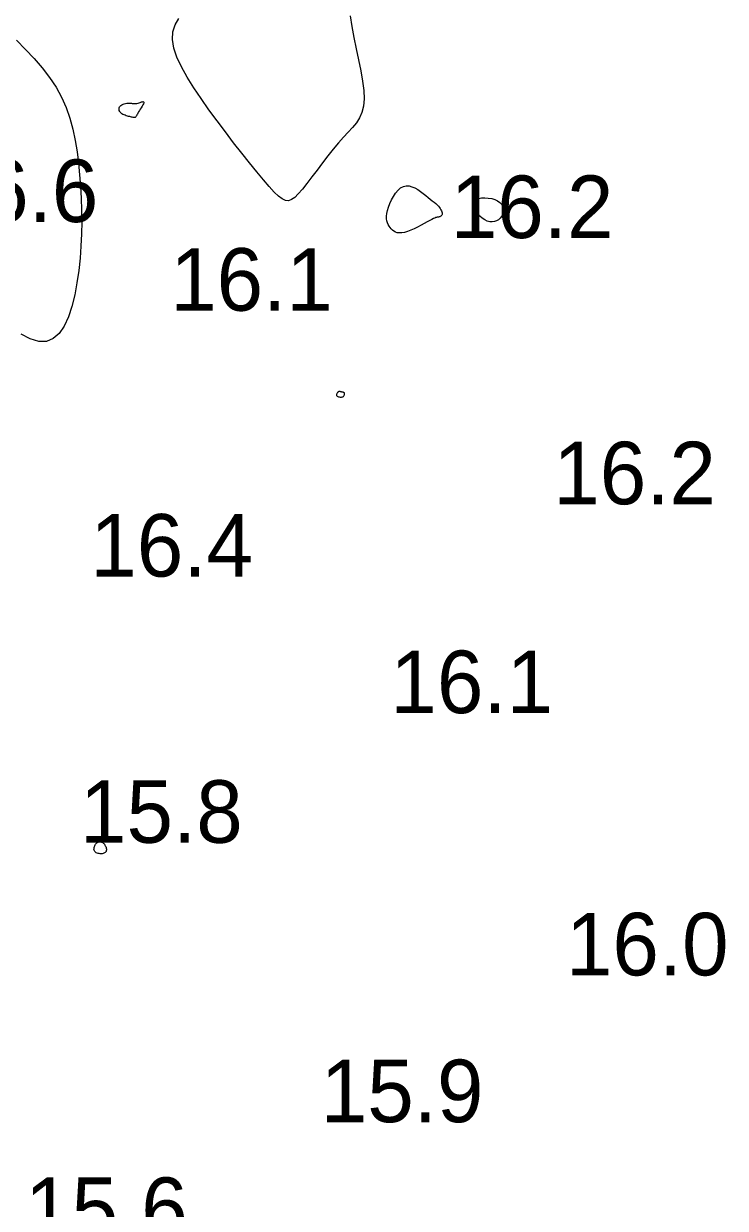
# Model space of a CAD drawing. Extents: x 3040093 to 3056816, y 408076 to 509144.
# Drawn here: x 3046298.4 to 3046354.6, y 434699 to 434793.7 of the extents above; entities that cross this region are included whole.
import ezdxf

# ---------------------------------------------------------------- set-up
doc = ezdxf.new("R2010")
doc.units = 0
doc.layers.add('V-CHAN-CONT-EL17', color=7, linetype='Continuous')
doc.layers.add('V-TOPO-SOUN-0610', color=7, linetype='Continuous')

msp = doc.modelspace()

# ---------------------------------------------------------------- linework, layer by layer
at = {"layer": 'V-CHAN-CONT-EL17'}
for points in [[(3046324.546, 434794.3), (3046324.676, 434793.448), (3046324.845, 434792.565), (3046325.034, 434791.669), (3046325.226, 434790.779), (3046325.404, 434789.915), (3046325.55, 434789.095), (3046325.646, 434788.338), (3046325.676, 434787.664), (3046325.626, 434787.086), (3046325.499, 434786.589), (3046325.305, 434786.152), (3046325.052, 434785.756), (3046324.749, 434785.378), (3046324.403, 434784.999), (3046324.023, 434784.599), (3046323.618, 434784.156), (3046323.195, 434783.656), (3046322.763, 434783.113), (3046322.33, 434782.547), (3046321.902, 434781.979), (3046321.488, 434781.427), (3046321.095, 434780.914), (3046320.731, 434780.457), (3046320.403, 434780.079), (3046320.116, 434779.795), (3046319.857, 434779.61), (3046319.613, 434779.525), (3046319.367, 434779.542), (3046319.106, 434779.663), (3046318.815, 434779.887), (3046318.478, 434780.218), (3046318.08, 434780.655), (3046317.611, 434781.198), (3046317.079, 434781.834), (3046316.497, 434782.55), (3046315.876, 434783.33), (3046315.228, 434784.16), (3046314.567, 434785.026), (3046313.904, 434785.912), (3046313.252, 434786.805), (3046312.623, 434787.69), (3046312.036, 434788.56), (3046311.507, 434789.406), (3046311.054, 434790.223), (3046310.696, 434791.001), (3046310.45, 434791.735), (3046310.333, 434792.416), (3046310.365, 434793.038), (3046310.551, 434793.597), (3046310.855, 434794.104)], [(3046297.866, 434792.35), (3046298.587, 434791.617), (3046299.275, 434790.885), (3046299.919, 434790.145), (3046300.506, 434789.39), (3046301.023, 434788.612), (3046301.461, 434787.806), (3046301.825, 434786.973), (3046302.122, 434786.117), (3046302.362, 434785.24), (3046302.552, 434784.345), (3046302.701, 434783.436), (3046302.817, 434782.516), (3046302.908, 434781.589), (3046302.98, 434780.656), (3046303.034, 434779.718), (3046303.067, 434778.774), (3046303.077, 434777.823), (3046303.061, 434776.866), (3046303.018, 434775.901), (3046302.945, 434774.927), (3046302.84, 434773.944), (3046302.699, 434772.957), (3046302.519, 434771.99), (3046302.293, 434771.072), (3046302.014, 434770.235), (3046301.677, 434769.506), (3046301.276, 434768.917), (3046300.806, 434768.497), (3046300.259, 434768.275), (3046299.635, 434768.272), (3046298.949, 434768.471), (3046298.221, 434768.844)]]:
    msp.add_lwpolyline(points, dxfattribs=at)
for points in [[(3046306.211, 434787.147), (3046306.29, 434787.195), (3046306.38, 434787.236), (3046306.478, 434787.269), (3046306.581, 434787.294), (3046306.685, 434787.312), (3046306.786, 434787.323), (3046306.882, 434787.327), (3046306.969, 434787.324), (3046307.049, 434787.316), (3046307.123, 434787.306), (3046307.195, 434787.296), (3046307.266, 434787.288), (3046307.338, 434787.285), (3046307.414, 434787.289), (3046307.495, 434787.302), (3046307.584, 434787.326), (3046307.675, 434787.356), (3046307.766, 434787.389), (3046307.851, 434787.419), (3046307.927, 434787.441), (3046307.988, 434787.451), (3046308.03, 434787.443), (3046308.049, 434787.413), (3046308.043, 434787.358), (3046308.013, 434787.28), (3046307.966, 434787.185), (3046307.906, 434787.079), (3046307.838, 434786.965), (3046307.766, 434786.848), (3046307.696, 434786.735), (3046307.632, 434786.629), (3046307.579, 434786.535), (3046307.534, 434786.453), (3046307.497, 434786.383), (3046307.466, 434786.323), (3046307.437, 434786.275), (3046307.41, 434786.236), (3046307.383, 434786.207), (3046307.353, 434786.187), (3046307.318, 434786.175), (3046307.278, 434786.171), (3046307.233, 434786.173), (3046307.183, 434786.181), (3046307.126, 434786.194), (3046307.062, 434786.21), (3046306.992, 434786.229), (3046306.914, 434786.25), (3046306.829, 434786.272), (3046306.739, 434786.296), (3046306.645, 434786.323), (3046306.552, 434786.353), (3046306.46, 434786.388), (3046306.373, 434786.428), (3046306.293, 434786.475), (3046306.222, 434786.53), (3046306.163, 434786.592), (3046306.116, 434786.661), (3046306.083, 434786.734), (3046306.064, 434786.809), (3046306.06, 434786.884), (3046306.072, 434786.958), (3046306.1, 434787.027), (3046306.147, 434787.091)], [(3046327.615, 434779.011), (3046327.724, 434779.299), (3046327.858, 434779.591), (3046328.015, 434779.874), (3046328.191, 434780.135), (3046328.384, 434780.363), (3046328.591, 434780.543), (3046328.808, 434780.664), (3046329.033, 434780.716), (3046329.264, 434780.706), (3046329.497, 434780.645), (3046329.729, 434780.543), (3046329.958, 434780.411), (3046330.181, 434780.259), (3046330.395, 434780.099), (3046330.597, 434779.94), (3046330.786, 434779.791), (3046330.96, 434779.653), (3046331.119, 434779.526), (3046331.264, 434779.406), (3046331.394, 434779.295), (3046331.508, 434779.189), (3046331.608, 434779.088), (3046331.692, 434778.991), (3046331.761, 434778.897), (3046331.815, 434778.806), (3046331.856, 434778.719), (3046331.884, 434778.638), (3046331.9, 434778.562), (3046331.905, 434778.494), (3046331.9, 434778.433), (3046331.885, 434778.381), (3046331.862, 434778.338), (3046331.831, 434778.303), (3046331.796, 434778.276), (3046331.756, 434778.255), (3046331.714, 434778.24), (3046331.67, 434778.229), (3046331.628, 434778.221), (3046331.587, 434778.216), (3046331.548, 434778.211), (3046331.508, 434778.204), (3046331.46, 434778.192), (3046331.399, 434778.172), (3046331.32, 434778.139), (3046331.217, 434778.092), (3046331.086, 434778.026), (3046330.919, 434777.938), (3046330.715, 434777.828), (3046330.48, 434777.7), (3046330.221, 434777.562), (3046329.949, 434777.422), (3046329.671, 434777.287), (3046329.397, 434777.166), (3046329.134, 434777.065), (3046328.892, 434776.992), (3046328.677, 434776.954), (3046328.488, 434776.947), (3046328.322, 434776.969), (3046328.177, 434777.016), (3046328.05, 434777.084), (3046327.939, 434777.169), (3046327.839, 434777.269), (3046327.749, 434777.378), (3046327.666, 434777.495), (3046327.594, 434777.622), (3046327.534, 434777.761), (3046327.49, 434777.915), (3046327.465, 434778.087), (3046327.462, 434778.28), (3046327.484, 434778.497), (3046327.534, 434778.741)], [(3046334.648, 434779.609), (3046334.838, 434779.694), (3046335.07, 434779.743), (3046335.331, 434779.758), (3046335.605, 434779.741), (3046335.877, 434779.693), (3046336.131, 434779.617), (3046336.353, 434779.514), (3046336.529, 434779.387), (3046336.661, 434779.241), (3046336.75, 434779.081), (3046336.8, 434778.911), (3046336.812, 434778.739), (3046336.79, 434778.568), (3046336.736, 434778.404), (3046336.653, 434778.253), (3046336.543, 434778.119), (3046336.41, 434778.006), (3046336.258, 434777.918), (3046336.089, 434777.859), (3046335.907, 434777.832), (3046335.716, 434777.841), (3046335.518, 434777.89), (3046335.318, 434777.983), (3046335.12, 434778.12), (3046334.932, 434778.293), (3046334.762, 434778.492), (3046334.62, 434778.706), (3046334.516, 434778.922), (3046334.458, 434779.132), (3046334.455, 434779.323), (3046334.517, 434779.485)], [(3046323.492, 434763.935), (3046323.48, 434763.972), (3046323.478, 434764.011), (3046323.484, 434764.051), (3046323.497, 434764.089), (3046323.514, 434764.126), (3046323.533, 434764.161), (3046323.554, 434764.191), (3046323.575, 434764.217), (3046323.595, 434764.239), (3046323.615, 434764.256), (3046323.634, 434764.269), (3046323.654, 434764.279), (3046323.675, 434764.285), (3046323.696, 434764.288), (3046323.718, 434764.288), (3046323.741, 434764.285), (3046323.765, 434764.281), (3046323.79, 434764.275), (3046323.815, 434764.268), (3046323.841, 434764.26), (3046323.867, 434764.253), (3046323.893, 434764.246), (3046323.92, 434764.24), (3046323.946, 434764.235), (3046323.971, 434764.23), (3046323.995, 434764.225), (3046324.017, 434764.217), (3046324.037, 434764.207), (3046324.054, 434764.191), (3046324.067, 434764.17), (3046324.076, 434764.142), (3046324.081, 434764.106), (3046324.081, 434764.065), (3046324.075, 434764.02), (3046324.062, 434763.974), (3046324.043, 434763.928), (3046324.017, 434763.887), (3046323.983, 434763.851), (3046323.94, 434763.823), (3046323.889, 434763.805), (3046323.832, 434763.797), (3046323.771, 434763.797), (3046323.71, 434763.806), (3046323.651, 434763.821), (3046323.597, 434763.842), (3046323.551, 434763.869), (3046323.515, 434763.9)], [(3046304.183, 434728.06), (3046304.219, 434728.108), (3046304.257, 434728.148), (3046304.297, 434728.182), (3046304.339, 434728.21), (3046304.382, 434728.232), (3046304.427, 434728.247), (3046304.473, 434728.258), (3046304.52, 434728.262), (3046304.567, 434728.261), (3046304.614, 434728.254), (3046304.662, 434728.241), (3046304.709, 434728.22), (3046304.755, 434728.193), (3046304.8, 434728.157), (3046304.844, 434728.114), (3046304.887, 434728.063), (3046304.927, 434728.005), (3046304.963, 434727.942), (3046304.995, 434727.876), (3046305.02, 434727.808), (3046305.038, 434727.739), (3046305.049, 434727.673), (3046305.05, 434727.61), (3046305.041, 434727.551), (3046305.022, 434727.498), (3046304.993, 434727.45), (3046304.955, 434727.408), (3046304.908, 434727.373), (3046304.853, 434727.344), (3046304.789, 434727.323), (3046304.718, 434727.308), (3046304.639, 434727.302), (3046304.556, 434727.303), (3046304.471, 434727.313), (3046304.387, 434727.33), (3046304.307, 434727.355), (3046304.235, 434727.388), (3046304.172, 434727.43), (3046304.122, 434727.479), (3046304.087, 434727.536), (3046304.067, 434727.6), (3046304.059, 434727.668), (3046304.062, 434727.738), (3046304.074, 434727.809), (3046304.094, 434727.879), (3046304.119, 434727.945), (3046304.15, 434728.006)]]:
    msp.add_lwpolyline(points, close=True, dxfattribs=at)

# ---------------------------------------------------------------- texts
at = {"layer": 'V-TOPO-SOUN-0610'}
for s, p in [('16.6 ', (3046291.393, 434777.82)), ('16.2 ', (3046332.603, 434776.54)), ('16.1 ', (3046310.153, 434770.73)), ('16.2 ', (3046340.803, 434755.25)), ('16.4 ', (3046303.763, 434749.47)), ('16.1 ', (3046327.773, 434738.55)), ('15.8 ', (3046302.943, 434728.18)), ('16.0 ', (3046341.813, 434717.58)), ('15.9 ', (3046322.203, 434705.84)), ('15.6 ', (3046298.543, 434696.42))]:
    msp.add_text(s, height=5, dxfattribs=at).set_placement(p)

doc.saveas('drawing.dxf')
